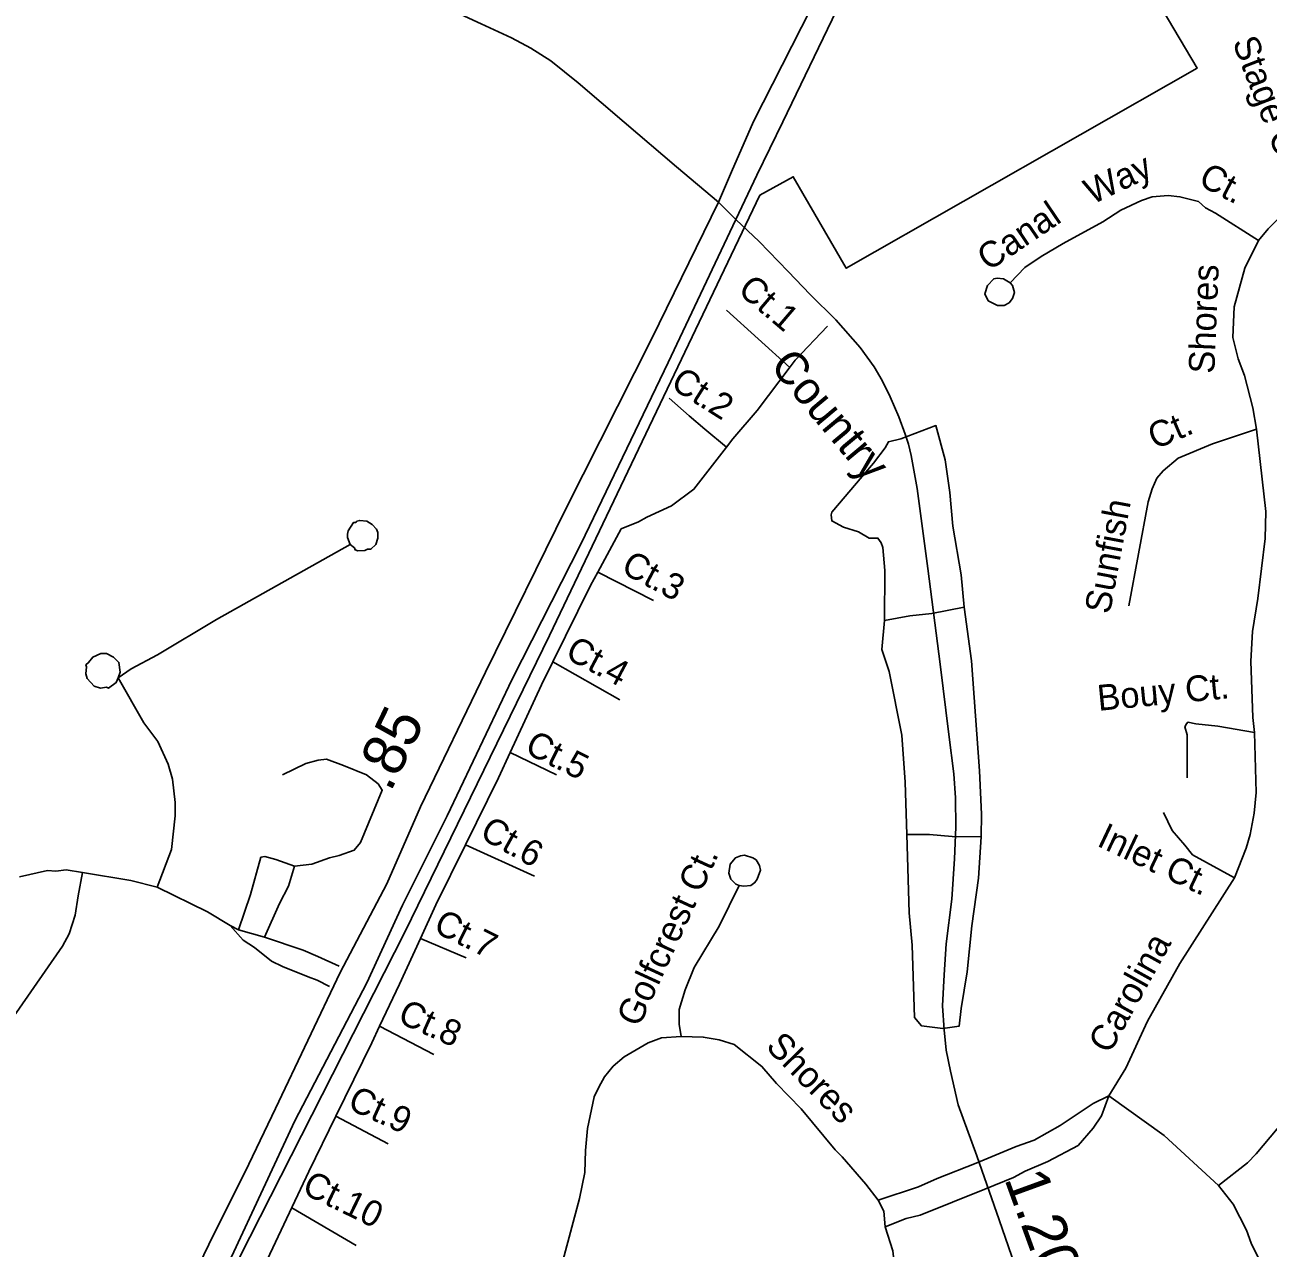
# Model space of a CAD drawing. Extents: x 2104537 to 2336408, y 34176 to 229611.
# Drawn here: x 2123652 to 2127266, y 54094 to 57648 of the extents above; entities that cross this region are included whole.
import ezdxf

# ---------------------------------------------------------------- set-up
doc = ezdxf.new("R2010")
doc.units = 0
for name, color, linetype in [('Exist Boundary Political City Limit New', 7, 'Continuous'), ('Exist Road Non-System Type 51', 7, 'Continuous'), ('Exist Road Non-System Type 51 Label', 7, 'Continuous'), ('Exist Road Primary US Divided Attributed', 7, 'Continuous'), ('Exist Road Primary US Mileage Hundredths English Label', 7, 'Continuous'), ('Exist Road Secondary Mileage Hundredths English Label', 7, 'Continuous'), ('Exist Road Secondary Type 51 Attributed', 7, 'Continuous'), ('Exist Road Secondary Type 51 Label', 7, 'Continuous'), ('Map Preparation Boundary City Limit Buffer Line', 7, 'Continuous')]:
    doc.layers.add(name, color=color, linetype=linetype)

msp = doc.modelspace()

# ---------------------------------------------------------------- linework, layer by layer
at = {"layer": 'Exist Boundary Political City Limit New'}
msp.add_lwpolyline([(2125346.5, 51404.6), (2125344, 51404.2), (2123801, 52978), (2123759.5, 53020.4), (2124125, 53770.8), (2124756.5, 55011.3), (2125176.2, 55874.2), (2125788.5, 57153.3), (2125885, 57207.2), (2126039, 56941.4), (2127059.5, 57523.1), (2126874.5, 57835.1)], dxfattribs=at)
at = {"layer": 'Exist Road Non-System Type 51'}
for p, q in [((2126288.2, 55937.9), (2126382.1, 55956.1)), ((2126347.2, 55290), (2126431.2, 55288.4)), ((2124248.4, 55031), (2124272.5, 55019)), ((2124272.5, 55019), (2124348.5, 54997.2)), ((2124503.5, 54940.7), (2124565.6, 54912.7))]:
    msp.add_line(p, q, dxfattribs=at)
for points in [[(2127434.7, 57176.7), (2127370.8, 57146.4), (2127330.9, 57120.3), (2127265.3, 57055.9), (2127237.4, 57022)], [(2126516.1, 56898.8), (2126558, 56943), (2126605.5, 56975.2), (2126669.6, 57013.3), (2126785.3, 57076), (2126837.2, 57110.2), (2126897.1, 57138.5), (2126928.8, 57148.4), (2126974.8, 57152.8), (2127008.9, 57148.8), (2127063.1, 57135), (2127083.1, 57117.2), (2127113, 57101.5), (2127237.4, 57022)], [(2127237.4, 57022), (2127197.8, 56941.7), (2127166.5, 56829.5), (2127162.7, 56739.6), (2127178.9, 56677.6), (2127197, 56629.7), (2127221.5, 56535.7), (2127231.8, 56473.8)], [(2126516.1, 56898.8), (2126496, 56910.7), (2126478, 56912.7), (2126468.1, 56910.6), (2126450, 56890.6), (2126442.3, 56866.4), (2126452.1, 56846.6), (2126478.4, 56832.6), (2126498.4, 56832.5), (2126512.4, 56840.8), (2126522.1, 56852.8), (2126528.1, 56870.7), (2126522.2, 56890.8), (2126516.1, 56898.8)], [(2125874.1, 56653.2), (2125875.3, 56653.2), (2125690.7, 56819.7)], [(2125984.8, 56772.6), (2125891, 56674), (2125876.2, 56654.5)], [(2125876.2, 56654.5), (2125779.9, 56527.5), (2125710, 56445.2), (2125691.3, 56421)], [(2125691.3, 56421), (2125628, 56473.1), (2125582.4, 56511.9), (2125524.3, 56563.2)], [(2126197.9, 56445.3), (2126299.8, 56484), (2126326.4, 56384), (2126340.6, 56289.9), (2126349.2, 56192), (2126373.7, 56050.1), (2126382.1, 55956.1)], [(2127231.8, 56473.8), (2127259, 56234.1), (2127257.1, 56156), (2127236, 55981.9), (2127220.4, 55886), (2127214.8, 55799.8), (2127221.5, 55636), (2127225.9, 55591.9), (2127230.4, 55417.9), (2127224.6, 55358), (2127212.9, 55295.9), (2127201.3, 55255.7), (2127167.5, 55169.8), (2127008.8, 54920.8), (2126915.3, 54752.7), (2126852, 54616.4), (2126802.5, 54536)], [(2127231.8, 56473.8), (2127104, 56431.3), (2127004.4, 56389), (2126960.4, 56352.7), (2126942.5, 56330.8), (2126928.5, 56300.5), (2126916.9, 56262.7), (2126860.2, 55960.3)], [(2125691.3, 56421), (2125596.6, 56298.7), (2125531, 56250.4), (2125459.2, 56218), (2125435, 56204.1), (2125385.4, 56183.7), (2125317, 56058.1)], [(2126197.9, 56445.3), (2126162, 56437.1), (2126152.2, 56419.2), (2126118.5, 56374.9), (2125996.9, 56232.6), (2125995.1, 56224.4), (2125997.1, 56206.7), (2126031.2, 56188.6), (2126075.2, 56175), (2126105.4, 56157), (2126131.3, 56157.1), (2126141.2, 56143.2), (2126145.6, 56129.3), (2126151.8, 56063.2), (2126150.3, 55917.2)], [(2124597.3, 56138.2), (2124589.5, 56158.4), (2124589.3, 56168.3), (2124591.2, 56178.4), (2124607.1, 56202.4), (2124613.3, 56202.6), (2124617, 56206.4), (2124625.2, 56208.6), (2124645.2, 56206.5), (2124661.1, 56196.7), (2124673.3, 56182.7), (2124677.4, 56172.8), (2124677.4, 56156.7), (2124671.5, 56138.8), (2124657.4, 56124.6), (2124647.6, 56124.5), (2124639.6, 56120.7), (2124619.6, 56120.4), (2124611.4, 56122.5), (2124609.6, 56128.5), (2124597.3, 56138.2)], [(2124597.3, 56138.2), (2124208.5, 55920.7), (2124036.9, 55818), (2123961, 55777.5), (2123923.1, 55751.3)], [(2125317, 56058.1), (2125295.9, 56019.4), (2125185.9, 55797)], [(2125317, 56058.1), (2125478.7, 55976)], [(2126382.1, 55956.1), (2126403, 55800.5), (2126426.4, 55480.4), (2126432.8, 55354.6), (2126431.2, 55288.4)], [(2126150.3, 55917.2), (2126142.8, 55833), (2126163.9, 55769.5), (2126200.8, 55584.7), (2126210.9, 55448), (2126215.1, 55295.5)], [(2126150.3, 55917.2), (2126224.4, 55931.5), (2126288.2, 55937.9)], [(2123923.1, 55751.3), (2123928.9, 55767.6), (2123924.9, 55795.5), (2123908.8, 55811.3), (2123889, 55821.2), (2123872.9, 55821.2), (2123849.1, 55811.1), (2123836.9, 55795), (2123829, 55788.9), (2123831.1, 55782.9), (2123829.1, 55762.9), (2123833.1, 55749.1), (2123853.3, 55727), (2123871.3, 55721.1), (2123889.4, 55723.4), (2123895.2, 55721.3), (2123917.2, 55737.3), (2123923.1, 55751.3)], [(2125185.9, 55797), (2125153.1, 55730.8), (2125062.4, 55533.9)], [(2125185.9, 55797), (2125380.7, 55686.5)], [(2123923.1, 55751.3), (2123997.6, 55619.9), (2124037.9, 55566), (2124068.2, 55500.1), (2124080.4, 55456.2), (2124088.6, 55388.1), (2124088.9, 55350.1), (2124077.5, 55252.2), (2124036, 55142.1)], [(2127225.9, 55591.9), (2127119, 55610.8), (2127055.2, 55617.6), (2127032.4, 55622.2), (2127027.9, 55617.6), (2127023.3, 55608.5), (2127030.2, 55585.7), (2127030.2, 55460.3)], [(2124400.3, 55469.4), (2124468.2, 55501.9), (2124504.1, 55512), (2124528.1, 55514.2), (2124578.3, 55496.5), (2124644.4, 55468.6), (2124678.3, 55442.7), (2124690.5, 55424.7), (2124627.1, 55272.4), (2124609.3, 55250.4), (2124565.4, 55234.2), (2124537.4, 55228.2), (2124485.5, 55209.8), (2124435.5, 55203.6)], [(2125062.4, 55533.9), (2125028.5, 55460.2), (2124932.4, 55266)], [(2125062.4, 55533.9), (2125196.6, 55468.7)], [(2127167.5, 55169.8), (2127046.1, 55236.8), (2127023.3, 55264.2), (2126986.9, 55307.5), (2126961.8, 55360)], [(2126215.1, 55295.5), (2126281, 55295.9), (2126347.2, 55290)], [(2126319.7, 54732), (2126257.5, 54739.8), (2126237.3, 54763.5), (2126230.5, 54973.6), (2126222.2, 55067.6), (2126215.1, 55295.5)], [(2124932.4, 55266), (2124846.1, 55091.6), (2124801.2, 54993.1)], [(2124932.4, 55266), (2125132.8, 55174.4)], [(2126431.2, 55288.4), (2126423.6, 55168.4), (2126404.2, 55030.3), (2126390.8, 54896.4), (2126373.3, 54790.1), (2126367.4, 54738.3), (2126319.7, 54732)], [(2124272.5, 55019), (2124307.9, 55121.1), (2124337.6, 55229.4), (2124349.4, 55231.2), (2124381.4, 55223.3), (2124435.5, 55203.6)], [(2125727.9, 55147.4), (2125717.8, 55151.2), (2125703.6, 55165.3), (2125697.7, 55183.1), (2125701.5, 55209.3), (2125717.3, 55227.3), (2125731.5, 55233.3), (2125743.4, 55235.4), (2125767.5, 55227.7), (2125777.6, 55221.6), (2125787.4, 55205.6), (2125789.5, 55191.5), (2125779.8, 55165.4), (2125773.7, 55155.7), (2125761.7, 55147.4), (2125741.6, 55145.5), (2125727.9, 55147.4)], [(2123819.6, 55185), (2123806.1, 55117), (2123798.1, 55061), (2123780.4, 55006.9), (2123760.6, 54970.9), (2123627.3, 54778.2), (2123508.3, 54613.8), (2123456.6, 54535.4), (2123436.5, 54515.4), (2123424.6, 54493.4), (2123404.9, 54441.2)], [(2123635.6, 55172.1), (2123717.6, 55190.5), (2123741.5, 55188.8), (2123771.5, 55192.8), (2123819.6, 55185)], [(2123819.6, 55185), (2123959.9, 55161.6), (2124036, 55142.1)], [(2124435.5, 55203.6), (2124417.6, 55145.5), (2124392.1, 55095.5), (2124348.5, 54997.2)], [(2124036, 55142.1), (2124182.2, 55070.7), (2124248.4, 55031)], [(2125727.9, 55147.4), (2125670.2, 55029.1), (2125597, 54908.8), (2125571.1, 54844.6), (2125553.2, 54786.6), (2125553.4, 54744.6), (2125559.6, 54708.7)], [(2124248.4, 55031), (2124286.6, 54988.9), (2124318.7, 54967.3), (2124368.8, 54927.3), (2124401, 54911.5), (2124475.3, 54882)], [(2124348.5, 54997.2), (2124460.6, 54959.9), (2124503.5, 54940.7)], [(2124801.2, 54993.1), (2124740.9, 54861), (2124682.6, 54738.5)], [(2124801.2, 54993.1), (2124934.5, 54937.2)], [(2124475.3, 54882), (2124500.9, 54871.9), (2124537.3, 54854)], [(2124682.6, 54738.5), (2124659.9, 54690.6), (2124555.9, 54477)], [(2124682.6, 54738.5), (2124840.6, 54656.1)], [(2124921.2, 53440), (2124929, 53505.8), (2124964.5, 53592.1), (2125010.3, 53654.2), (2125081.8, 53740.7), (2125115.6, 53790.6), (2125161.3, 53879), (2125193, 53973.2), (2125263.7, 54237.3), (2125279.3, 54313.4), (2125281.2, 54377.4), (2125287, 54441.6), (2125306.5, 54533.4), (2125320.2, 54561.7), (2125336.2, 54591.6), (2125362, 54621.9), (2125394.1, 54649.9), (2125463.8, 54690.2), (2125501.8, 54704.5), (2125559.6, 54708.7)], [(2125559.6, 54708.7), (2125623.6, 54706.8), (2125669.7, 54699), (2125713.7, 54685.3), (2125794.2, 54621.8), (2125836.2, 54571.7), (2125908.6, 54498.1), (2126007, 54378.8), (2126027.3, 54358.7), (2126095.7, 54279), (2126131.9, 54233.3)], [(2127121.7, 54275.5), (2127205.3, 54341.8), (2127231.1, 54367.9), (2127332.5, 54488.3), (2127364.5, 54516.6), (2127408.2, 54548.9), (2127446.3, 54570.8), (2127498.2, 54605.2), (2127597.9, 54653.5), (2127667.6, 54693.8)], [(2126802.5, 54536), (2126756.5, 54513.9), (2126660.7, 54449.5), (2126585.1, 54407.3), (2126532.9, 54389), (2126417.1, 54340.3)], [(2126802.5, 54536), (2126780.7, 54478), (2126756.7, 54442), (2126713.1, 54391.7), (2126625.2, 54345.5), (2126559.4, 54316.9), (2126525.6, 54298.9), (2126441.6, 54264.4)], [(2126802.5, 54536), (2126963, 54420.7), (2127121.7, 54275.5)], [(2124555.9, 54477), (2124477.4, 54315.8), (2124307.1, 53957.2), (2124212.8, 53768.3), (2124129.9, 53729.2)], [(2124555.9, 54477), (2124707.3, 54396.2)], [(2126417.1, 54340.3), (2126303.4, 54295.9), (2126249.4, 54271.7), (2126131.9, 54233.3)], [(2126441.6, 54264.4), (2126254.1, 54189.6), (2126213.8, 54179.5), (2126152, 54155.1)], [(2127446.6, 53585.1), (2127408, 53676.7), (2127337.6, 53820.5), (2127309.2, 53894.2), (2127282.8, 53954.1), (2127258.5, 54022.2), (2127216.2, 54108), (2127202.2, 54146), (2127163.6, 54221.6), (2127121.7, 54275.5)], [(2124615, 54100.9), (2124427.6, 54210.9)], [(2126131.9, 54233.3), (2126148, 54201.2), (2126152, 54155.1)], [(2126152, 54155.1), (2126174.3, 54085.5), (2126182.7, 54013.5), (2126179.1, 53895.4), (2126181.8, 53795.3), (2126176.4, 53615.6), (2126178.8, 53539.4), (2126176.9, 53507.3), (2126167.2, 53465.4), (2126108.1, 53275), (2126076.3, 53190.9), (2126056.8, 53098.8), (2126048.9, 53046.7), (2126035.3, 52990.9), (2126029.3, 52950.6), (2126017.5, 52918.7), (2125997.5, 52886.6), (2125941.9, 52810.3)]]:
    msp.add_lwpolyline(points, dxfattribs=at)
at = {"layer": 'Exist Road Primary US Divided Attributed'}
for points in [[(2127378.8, 60651), (2127255.5, 60395.8), (2127148, 60180.7), (2127034.3, 59947), (2126897.3, 59677.4), (2126766.4, 59400), (2126649.6, 59142.9), (2126587.3, 59015.1), (2126453.3, 58753.3), (2126306.9, 58454.1), (2126194.8, 58234.4), (2126116.9, 58069.2), (2125964.2, 57751.3), (2125769.5, 57368), (2125705.7, 57221.5), (2125667.5, 57133.3)], [(2125718.3, 57082.6), (2125778.9, 57212.1), (2125855.2, 57366.4), (2126011, 57690.5), (2126163.6, 58003.8), (2126238.4, 58148.7), (2126353.6, 58380.9), (2126525, 58723.7), (2126682.3, 59035.4), (2126813.1, 59306.5), (2126953.3, 59594.8), (2127115.3, 59926.7), (2127211.9, 60123.1), (2127341.2, 60400.5), (2127451.6, 60615.8)], [(2125667.5, 57133.3), (2125474.4, 56737.2), (2125224.4, 56241.7), (2124990.7, 55766.9), (2124801.2, 55375.8), (2124703.4, 55152.3), (2124567.8, 54894.9), (2124380.3, 54499.5), (2124302.5, 54337.9), (2124186.8, 54104.4), (2124017.3, 53753.2), (2123877.7, 53469.8), (2123789.9, 53284.3), (2123691.4, 53089.8)], [(2123732.5, 53047.9), (2123847.7, 53268.3), (2123947.5, 53459.9), (2124071.1, 53739.2), (2124252.7, 54068.5), (2124436.2, 54463.6), (2124645.6, 54864.9), (2124749.3, 55090.4), (2124879, 55349.8), (2125068.5, 55747), (2125268.8, 56141.2), (2125521.1, 56667.1), (2125718.3, 57082.6)]]:
    msp.add_lwpolyline(points, dxfattribs=at)
at = {"layer": 'Exist Road Secondary Type 51 Attributed'}
for points in [[(2123520.1, 58223.3), (2123653.3, 58174.5), (2123898.9, 58076.8), (2124190.4, 57962.8), (2124363.5, 57897.6), (2124706.8, 57762.9), (2124841.5, 57714.1), (2124977.6, 57651.9), (2125066.4, 57610.4), (2125122.6, 57580.8), (2125180.3, 57543.8), (2125260.2, 57480.2), (2125393.4, 57366.2), (2125545.8, 57235.9), (2125667.5, 57133.3)], [(2125667.5, 57133.3), (2125718.3, 57082.6)], [(2125718.3, 57082.6), (2125786, 57019.3), (2125870.8, 56931.6), (2125934.6, 56864.6), (2126009, 56791.1), (2126080, 56711.1), (2126119.9, 56654.9), (2126143.6, 56614.9), (2126167.3, 56567.5), (2126192.5, 56509.8), (2126210.5, 56458.7), (2126220, 56429.6), (2126227.8, 56397.2), (2126245.7, 56301.1), (2126276.8, 56068.7), (2126312.3, 55790.5), (2126337.5, 55586.2), (2126352.3, 55472.2), (2126356.7, 55402.6), (2126358.2, 55316.8), (2126353.7, 55225), (2126346.3, 55108.1), (2126330.1, 54977.8), (2126324.1, 54887.5), (2126319.3, 54798), (2126324.1, 54727.6), (2126330.1, 54668.4), (2126341.9, 54607.7), (2126364.1, 54510), (2126418.8, 54362), (2126484, 54175.4), (2126556.5, 53965.2)]]:
    msp.add_lwpolyline(points, dxfattribs=at)
at = {"layer": 'Map Preparation Boundary City Limit Buffer Line'}
msp.add_lwpolyline([(2125346.5, 51404.6), (2125344, 51404.2), (2123801, 52978), (2123759.5, 53020.4), (2124125, 53770.8), (2124756.5, 55011.3), (2125176.2, 55874.2), (2125788.5, 57153.3), (2125885, 57207.2), (2126039, 56941.4), (2127059.5, 57523.1), (2126874.5, 57835.1)], dxfattribs=at)

# ---------------------------------------------------------------- texts
at = {"layer": 'Exist Road Non-System Type 51 Label'}
for s, rotation, p in [('Stage Ct.', 291.1256, (2127160.8, 57598.8)), ('Way', 25.3303, (2126753.6, 57125.1)), ('Ct.', 332.3263, (2127058.9, 57185.4)), ('Canal', 34.1249, (2126452.6, 56931)), ('Shores', 87.6389, (2127109.1, 56633.7)), ('Ct.1 ', 319.5285, (2125720.3, 56872.3)), ('Ct.2', 327.6719, (2125524.7, 56595.7)), ('Ct.', 23.0494, (2126936.2, 56413.4)), ('Sunfish', 79.3794, (2126805.2, 55933.7)), ('Ct.3', 331.9703, (2125381, 56058.4)), ('Ct.4', 331.9198, (2125218.5, 55810.2)), ('Bouy Ct.', 5.5324, (2126772.5, 55654.8)), ('Ct.5', 333.4274, (2125101, 55534.6)), ('Ct.6', 330.7812, (2124970.1, 55287.4)), ('Inlet Ct.', 334.6343, (2126764.5, 55264.1)), ('Golfcrest Ct.', 65.2833, (2125436.7, 54732.5)), ('Ct.7', 333.4153, (2124835.4, 55014.9)), ('Carolina', 60.9293, (2126804.6, 54654.9)), ('Ct.8', 335.7535, (2124731.5, 54751.5)), ('Shores', 314.5352, (2125802.3, 54676.4)), ('Ct.9', 335.5373, (2124586.1, 54500)), ('Ct.10', 334.006, (2124453.4, 54254.7))]:
    msp.add_text(s, height=75, rotation=rotation, dxfattribs=at).set_placement(p)
at = {"layer": 'Exist Road Primary US Mileage Hundredths English Label'}
msp.add_text('.85', height=125, rotation=64.1509, dxfattribs=at).set_placement((2124714.3, 55416.2))
at = {"layer": 'Exist Road Secondary Mileage Hundredths English Label'}
msp.add_text('1.20', height=125, rotation=289.9749, dxfattribs=at).set_placement((2126497.8, 54295.5))
at = {"layer": 'Exist Road Secondary Type 51 Label'}
msp.add_text('Country', height=95, rotation=309.869, dxfattribs=at).set_placement((2125814.8, 56656.7))

doc.saveas('drawing.dxf')
